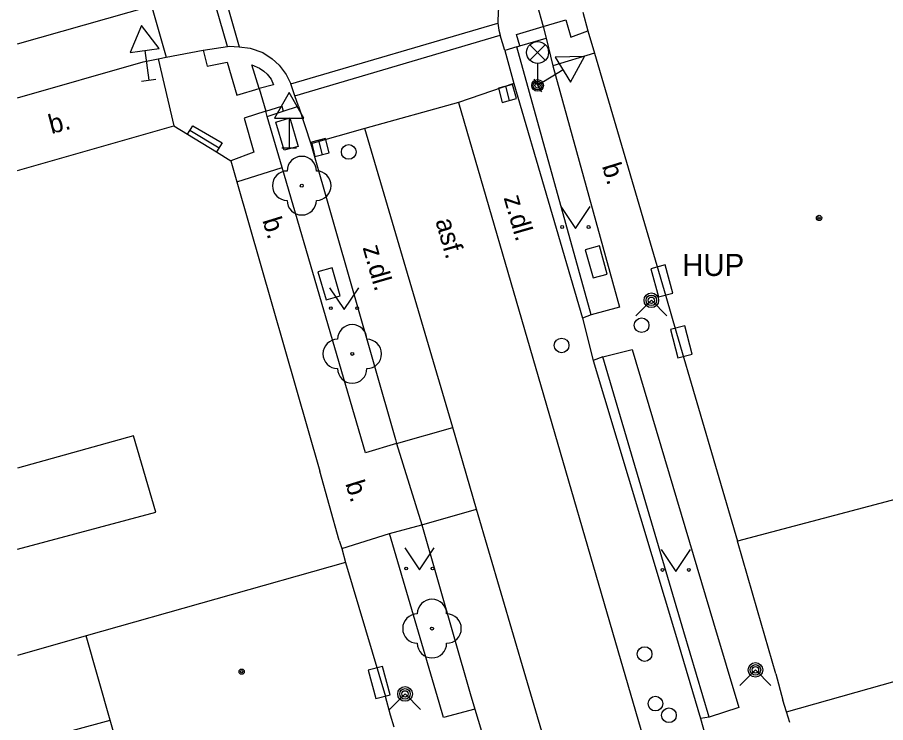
# Model space of a CAD drawing. Extents: x -595546 to -593986, y -1160845 to -1159202.
# Drawn here: x -595539.58 to -595509.97, y -1160753.16 to -1160729.1 of the extents above; entities that cross this region are included whole.
import ezdxf

# ---------------------------------------------------------------- set-up
doc = ezdxf.new("R2010")
doc.units = 0
for name, color, linetype in [('Level 22', 7, 'Continuous'), ('Level 24', 7, 'Continuous'), ('Level 27', 7, 'Continuous'), ('Level 28', 7, 'Continuous'), ('Level 31', 7, 'Continuous'), ('Level 33', 7, 'Continuous'), ('Level 34', 7, 'Continuous'), ('Level 36', 7, 'Continuous'), ('Level 39', 7, 'Continuous'), ('slaboproud - povrch.  znaky a tel. budka skut. velikost', 7, 'Continuous'), ('Specificka linie pasportu komunikaci', 7, 'Continuous'), ('TM - budovy zdene_ betonove - VP', 7, 'Continuous'), ('TM - chodniky - VP', 7, 'Continuous'), ('TM - komunikace - VP', 7, 'Continuous'), ('TM - popis objektu', 7, 'Continuous'), ('TM - popis povrchu', 7, 'Continuous'), ('TM - rozhrani mezi zpev. plochami mezi sebou - VP', 7, 'Continuous'), ('TM - rozhrani ploch obecne - VP', 7, 'Continuous'), ('TM - schody - VP', 7, 'Continuous'), ('TM - vstup do budovy - zdene_ betonove', 7, 'Continuous')]:
    doc.layers.add(name, color=color, linetype=linetype)

msp = doc.modelspace()

# ---------------------------------------------------------------- linework, layer by layer
at = {"layer": 'Level 22'}
for centre in [(-595529.88, -1160734.84), (-595528.16, -1160740.58), (-595525.44, -1160749.95)]:
    msp.add_circle(centre, 0.05, dxfattribs=at)
for centre, start, end in [((-595529.88, -1160734.34), 0, 180), ((-595530.38, -1160734.84), 90, 270), ((-595529.38, -1160734.84), 270, 90), ((-595529.88, -1160735.34), 180, 0), ((-595528.16, -1160740.08), 0, 180), ((-595528.66, -1160740.58), 90, 270), ((-595527.66, -1160740.58), 270, 90), ((-595528.16, -1160741.08), 180, 0), ((-595525.44, -1160749.45), 0, 180), ((-595525.94, -1160749.95), 90, 270), ((-595524.94, -1160749.95), 270, 90), ((-595525.44, -1160750.45), 180, 0)]:
    msp.add_arc(centre, 0.5, start, end, dxfattribs=at)
at = {"layer": 'Level 24'}
for points in [[(-595519.466, -1160737.855), (-595519.733, -1160736.891), (-595520.214, -1160737.025), (-595519.947, -1160737.989)], [(-595528.571, -1160738.601), (-595528.849, -1160737.64), (-595529.329, -1160737.779), (-595529.051, -1160738.74)], [(-595517.227, -1160738.507), (-595517.49, -1160737.542), (-595517.973, -1160737.673), (-595517.71, -1160738.638)], [(-595516.573, -1160740.592), (-595516.823, -1160739.623), (-595517.307, -1160739.748), (-595517.057, -1160740.717)], [(-595526.867, -1160752.207), (-595527.13, -1160751.242), (-595527.613, -1160751.373), (-595527.35, -1160752.338)]]:
    msp.add_lwpolyline(points, close=True, dxfattribs=at)
at = {"layer": 'Level 27'}
for p, q in [((-595522.936, -1160731.449), (-595522.804, -1160731.931)), ((-595529.312, -1160733.298), (-595529.188, -1160733.782))]:
    msp.add_line(p, q, dxfattribs=at)
for points in [[(-595523.177, -1160731.515), (-595523.045, -1160731.997), (-595522.563, -1160731.865), (-595522.695, -1160731.383)], [(-595529.554, -1160733.359), (-595529.431, -1160733.844), (-595528.946, -1160733.721), (-595529.069, -1160733.236)]]:
    msp.add_lwpolyline(points, close=True, dxfattribs=at)
at = {"layer": 'Level 28'}
for centre in [(-595528.28, -1160733.69), (-595521.02, -1160740.29), (-595518.19, -1160750.82), (-595517.82, -1160752.51), (-595517.36, -1160752.91)]:
    msp.add_circle(centre, 0.25, dxfattribs=at)
at = {"layer": 'Level 31'}
for points in [[(-595518.49, -1160739.28), (-595517.96, -1160738.75), (-595517.43, -1160739.28)], [(-595514.94, -1160751.89), (-595514.41, -1160751.36), (-595513.88, -1160751.89)], [(-595526.89, -1160752.71), (-595526.36, -1160752.18), (-595525.83, -1160752.71)]]:
    msp.add_lwpolyline(points, dxfattribs=at)
for centre, radius in [((-595517.96, -1160738.75), 0.25), ((-595517.96, -1160738.75), 0.18), ((-595517.96, -1160738.75), 0.11), ((-595518.29, -1160739.6), 0.25), ((-595514.41, -1160751.36), 0.25), ((-595514.41, -1160751.36), 0.18), ((-595514.41, -1160751.36), 0.11), ((-595526.36, -1160752.18), 0.25), ((-595526.36, -1160752.18), 0.18), ((-595526.36, -1160752.18), 0.11)]:
    msp.add_circle(centre, radius, dxfattribs=at)
at = {"layer": 'Level 33'}
for p, q in [((-595522.105, -1160730.56), (-595521.575, -1160730.03)), ((-595522.105, -1160730.03), (-595521.575, -1160730.56)), ((-595521.84, -1160730.67), (-595521.84, -1160731.42))]:
    msp.add_line(p, q, dxfattribs=at)
for centre, radius in [((-595521.84, -1160730.295), 0.375), ((-595521.84, -1160731.42), 0.2), ((-595521.84, -1160731.42), 0.145), ((-595521.84, -1160731.42), 0.0876)]:
    msp.add_circle(centre, radius, dxfattribs=at)
at = {"layer": 'Level 34'}
for p, q in [((-595535.234, -1160730.231), (-595535.1, -1160731.24)), ((-595520.972, -1160730.887), (-595521.84, -1160731.42)), ((-595535.348, -1160731.273), (-595534.852, -1160731.207)), ((-595521.971, -1160731.207), (-595521.709, -1160731.633)), ((-595530.31, -1160732.532), (-595530.31, -1160733.55)), ((-595530.56, -1160733.55), (-595530.06, -1160733.55))]:
    msp.add_line(p, q, dxfattribs=at)
for points in [[(-595535.73, -1160730.297), (-595534.739, -1160730.165), (-595535.349, -1160729.373)], [(-595521.234, -1160730.461), (-595520.711, -1160731.313), (-595520.234, -1160730.434)], [(-595530.81, -1160732.532), (-595529.81, -1160732.532), (-595530.31, -1160731.666)]]:
    msp.add_lwpolyline(points, close=True, dxfattribs=at)
at = {"layer": 'Level 36'}
for points in [[(-595521.05, -1160735.55), (-595520.55, -1160736.3), (-595520.05, -1160735.55)], [(-595528.94, -1160738.32), (-595528.44, -1160739.07), (-595527.94, -1160738.32)], [(-595526.37, -1160747.2), (-595525.87, -1160747.95), (-595525.37, -1160747.2)], [(-595517.63, -1160747.25), (-595517.13, -1160748), (-595516.63, -1160747.25)]]:
    msp.add_lwpolyline(points, dxfattribs=at)
for centre in [(-595521, -1160736.25), (-595520.101, -1160736.25), (-595528.89, -1160739.02), (-595527.991, -1160739.02), (-595526.32, -1160747.9), (-595525.421, -1160747.9), (-595517.58, -1160747.95), (-595516.681, -1160747.95)]:
    msp.add_circle(centre, 0.05, dxfattribs=at)
at = {"layer": 'Level 39'}
for centre, radius in [((-595512.24, -1160735.94), 0.09), ((-595512.24, -1160735.94), 0.0398), ((-595531.93, -1160751.42), 0.09), ((-595531.93, -1160751.42), 0.0398)]:
    msp.add_circle(centre, radius, dxfattribs=at)
at = {"layer": 'slaboproud - povrch.  znaky a tel. budka skut. velikost'}
msp.add_lwpolyline([(-595530, -1160733.5), (-595530.48, -1160733.63), (-595530.76, -1160732.67), (-595530.29, -1160732.53), (-595530, -1160733.5)], dxfattribs=at)
at = {"layer": 'Specificka linie pasportu komunikaci'}
for points in [[(-595526.65, -1160743.64), (-595524.73, -1160743.09)], [(-595525.79, -1160746.41), (-595523.92, -1160745.88)], [(-595528.52, -1160747.22), (-595526.89, -1160746.71)]]:
    msp.add_lwpolyline(points, dxfattribs=at)
at = {"layer": 'TM - budovy zdene_ betonove - VP'}
for points in [[(-595520.3, -1160728.92), (-595520.12, -1160729.56)], [(-595520.12, -1160729.56), (-595519.9, -1160730.32)], [(-595519.9, -1160730.32), (-595517.47, -1160738.61)], [(-595539.58, -1160734.326), (-595534.24, -1160732.8)], [(-595534.24, -1160732.8), (-595533.78, -1160733.08)], [(-595533.78, -1160733.08), (-595532.79, -1160733.69)], [(-595532.79, -1160733.69), (-595532.3, -1160733.99)], [(-595532.3, -1160733.99), (-595532.09, -1160734.71)], [(-595532.09, -1160734.71), (-595529.27, -1160744.58)], [(-595517.1, -1160739.87), (-595515.02, -1160746.97)], [(-595535.62, -1160743.38), (-595539.58, -1160744.473)], [(-595534.86, -1160745.98), (-595535.62, -1160743.38)], [(-595505.31, -1160744.4), (-595515.02, -1160746.97)], [(-595539.58, -1160747.237), (-595534.86, -1160745.98)], [(-595528.6, -1160746.95), (-595528.52, -1160747.22)], [(-595514.34, -1160749.33), (-595515.02, -1160746.97)], [(-595528.52, -1160747.22), (-595528.39, -1160747.7)], [(-595528.39, -1160747.7), (-595537.23, -1160750.2)], [(-595528.39, -1160747.7), (-595527.03, -1160752.27)], [(-595513.72, -1160751.5), (-595514.34, -1160749.33)], [(-595513.35, -1160752.79), (-595503.04, -1160749.88)], [(-595537.23, -1160750.2), (-595539.58, -1160750.865)], [(-595536.42, -1160753.07), (-595537.23, -1160750.2)], [(-595513.35, -1160752.79), (-595513.47, -1160752.39)], [(-595513.24, -1160753.16), (-595513.35, -1160752.79)], [(-595538.88, -1160753.75), (-595536.42, -1160753.07)], [(-595535.51, -1160756.28), (-595536.42, -1160753.07)]]:
    msp.add_lwpolyline(points, dxfattribs=at)
at = {"layer": 'TM - chodniky - VP'}
for points in [[(-595522.45, -1160730.07), (-595521.55, -1160729.81)], [(-595521.55, -1160729.81), (-595521.32, -1160730.75)], [(-595522.55, -1160730.1), (-595522.45, -1160730.07)], [(-595520.01, -1160739.25), (-595522.55, -1160730.1)], [(-595521.32, -1160730.75), (-595519.04, -1160738.98), (-595520.01, -1160739.25)], [(-595531.06, -1160732.48), (-595530.51, -1160732.3)], [(-595530.51, -1160732.3), (-595529.99, -1160732.13)], [(-595530.55, -1160734.22), (-595531.06, -1160732.48)], [(-595526.65, -1160743.64), (-595527.71, -1160743.96), (-595530.55, -1160734.22)], [(-595519.61, -1160740.68), (-595518.61, -1160740.43), (-595515.84, -1160749.76)], [(-595516.85, -1160750.06), (-595519.61, -1160740.68)], [(-595526.89, -1160746.71), (-595525.79, -1160746.41)], [(-595525.2, -1160752.47), (-595526.89, -1160746.71)], [(-595515.84, -1160749.76), (-595514.98, -1160752.64), (-595515.99, -1160752.97)], [(-595515.99, -1160752.97), (-595516.85, -1160750.06)], [(-595523.98, -1160752.7), (-595525.05, -1160752.99), (-595525.2, -1160752.47)]]:
    msp.add_lwpolyline(points, dxfattribs=at)
at = {"layer": 'TM - komunikace - VP'}
for points in [[(-595522.91, -1160727.99), (-595523.05, -1160728.28), (-595523.13, -1160728.57), (-595523.18, -1160728.89), (-595523.19, -1160729.28), (-595523.19, -1160729.3)], [(-595523.19, -1160729.3), (-595523.16, -1160729.53), (-595523.12, -1160729.7)], [(-595522.96, -1160730.23), (-595523.12, -1160729.7)], [(-595534.51, -1160730.45), (-595533.24, -1160730.22)], [(-595533.24, -1160730.22), (-595532.41, -1160730.09)], [(-595532.41, -1160730.09), (-595532.36, -1160730.08)], [(-595532.36, -1160730.08), (-595532.02, -1160730.1)], [(-595532.02, -1160730.1), (-595531.64, -1160730.15), (-595531.21, -1160730.3), (-595530.89, -1160730.51), (-595530.65, -1160730.73), (-595530.41, -1160731.05), (-595530.25, -1160731.37)], [(-595522.96, -1160730.23), (-595522.65, -1160731.35)], [(-595539.58, -1160731.843), (-595535.29, -1160730.62), (-595534.78, -1160730.51)], [(-595534.78, -1160730.51), (-595534.51, -1160730.45)], [(-595530.12, -1160731.77), (-595530.25, -1160731.37)], [(-595522.65, -1160731.35), (-595520.31, -1160739.36)], [(-595529.99, -1160732.13), (-595530.12, -1160731.77)], [(-595529.99, -1160732.13), (-595529.57, -1160733.41)], [(-595529.57, -1160733.41), (-595526.69, -1160743.5)], [(-595520.31, -1160739.36), (-595519.94, -1160740.8)], [(-595519.94, -1160740.8), (-595517.14, -1160750.14)], [(-595526.69, -1160743.5), (-595526.65, -1160743.64)], [(-595526.65, -1160743.64), (-595525.79, -1160746.41)], [(-595525.79, -1160746.41), (-595524.14, -1160752.16)], [(-595517.14, -1160750.14), (-595516.28, -1160753.02)], [(-595524.14, -1160752.16), (-595523.98, -1160752.7)], [(-595523.98, -1160752.7), (-595523.53, -1160754.2)], [(-595516.28, -1160753.02), (-595515.48, -1160755.9)]]:
    msp.add_lwpolyline(points, dxfattribs=at)
at = {"layer": 'TM - rozhrani mezi zpev. plochami mezi sebou - VP'}
for points in [[(-595533.8, -1160723.85), (-595532.02, -1160730.1)], [(-595532.41, -1160730.09), (-595534.15, -1160724.06)], [(-595539.58, -1160729.998), (-595535, -1160728.7)], [(-595535, -1160728.7), (-595534.51, -1160730.45)], [(-595521.86, -1160728.64), (-595521.65, -1160729.41)], [(-595530.25, -1160731.37), (-595523.19, -1160729.3)], [(-595521.65, -1160729.41), (-595520.88, -1160729.18), (-595520.71, -1160729.77), (-595520.12, -1160729.56)], [(-595522.45, -1160730.07), (-595522.56, -1160729.68), (-595521.65, -1160729.41)], [(-595521.65, -1160729.41), (-595521.55, -1160729.81)], [(-595530.12, -1160731.77), (-595523.12, -1160729.7)], [(-595533.24, -1160730.22), (-595533.11, -1160730.76), (-595532.43, -1160730.63), (-595532.09, -1160731.75), (-595531.33, -1160731.52)], [(-595522.55, -1160730.1), (-595522.96, -1160730.23)], [(-595534.78, -1160730.51), (-595534.24, -1160732.8)], [(-595519.9, -1160730.32), (-595521.32, -1160730.75)], [(-595531.33, -1160731.52), (-595531.58, -1160730.72)], [(-595531.58, -1160730.72), (-595531.32, -1160730.83), (-595531.18, -1160730.93), (-595531.06, -1160731.04), (-595530.93, -1160731.21), (-595530.84, -1160731.4)], [(-595530.84, -1160731.4), (-595531.33, -1160731.52)], [(-595522.65, -1160731.35), (-595524.54, -1160732)], [(-595531.33, -1160731.52), (-595531.11, -1160732.3)], [(-595524.54, -1160732), (-595527.73, -1160732.89)], [(-595531.11, -1160732.3), (-595531.85, -1160732.54), (-595531.52, -1160733.7), (-595532.3, -1160733.99)], [(-595531.11, -1160732.3), (-595530.56, -1160732.13), (-595530.51, -1160732.3)], [(-595531.06, -1160732.48), (-595531.11, -1160732.3)], [(-595527.73, -1160732.89), (-595529.57, -1160733.41)], [(-595532.09, -1160734.71), (-595530.55, -1160734.22)]]:
    msp.add_lwpolyline(points, dxfattribs=at)
at = {"layer": 'TM - rozhrani ploch obecne - VP'}
for points in [[(-595524.54, -1160732), (-595519.1, -1160750.7)], [(-595533.78, -1160733.08), (-595533.6, -1160732.8), (-595532.6, -1160733.38), (-595532.79, -1160733.69)], [(-595524.73, -1160743.09), (-595527.73, -1160732.89)], [(-595520.01, -1160739.25), (-595520.31, -1160739.36)], [(-595519.61, -1160740.68), (-595519.94, -1160740.8)], [(-595523.92, -1160745.88), (-595524.73, -1160743.09)], [(-595522.24, -1160751.61), (-595523.92, -1160745.88)], [(-595519.1, -1160750.7), (-595516.95, -1160758.08), (-595512.68, -1160772.56)], [(-595496.89, -1160837.84), (-595503.56, -1160815.06), (-595518.64, -1160763.86), (-595522.24, -1160751.61)], [(-595515.99, -1160752.97), (-595516.28, -1160753.02)]]:
    msp.add_lwpolyline(points, dxfattribs=at)
at = {"layer": 'TM - schody - VP'}
msp.add_lwpolyline([(-595533.7, -1160732.95), (-595532.7, -1160733.55)], dxfattribs=at)
at = {"layer": 'TM - vstup do budovy - zdene_ betonove'}
for points in [[(-595517.47, -1160738.61), (-595517.1, -1160739.87)], [(-595528.6, -1160746.95), (-595529.27, -1160744.58)], [(-595513.72, -1160751.5), (-595513.47, -1160752.39)], [(-595526.85, -1160752.9), (-595527.03, -1160752.27)], [(-595526.73, -1160753.31), (-595526.85, -1160752.9)]]:
    msp.add_lwpolyline(points, dxfattribs=at)

# ---------------------------------------------------------------- texts
at = {"layer": 'TM - popis objektu'}
msp.add_text('HUP', height=0.75, dxfattribs=at).set_placement((-595516.91, -1160737.92))
at = {"layer": 'TM - popis povrchu'}
for s, rotation, p in [('b.', 14.8144, (-595538.42, -1160733.08)), ('b.', 287.1313, (-595519.65, -1160734.17)), ('z.dl.', 286, (-595523, -1160735.25)), ('b.', 287.1313, (-595531.23, -1160736.02)), ('asf.', 286, (-595525.33, -1160736.04)), ('z.dl.', 286, (-595527.81, -1160736.95)), ('b.', 287.1313, (-595528.4, -1160745))]:
    msp.add_text(s, height=0.65, rotation=rotation, dxfattribs=at).set_placement(p)

doc.saveas('drawing.dxf')
